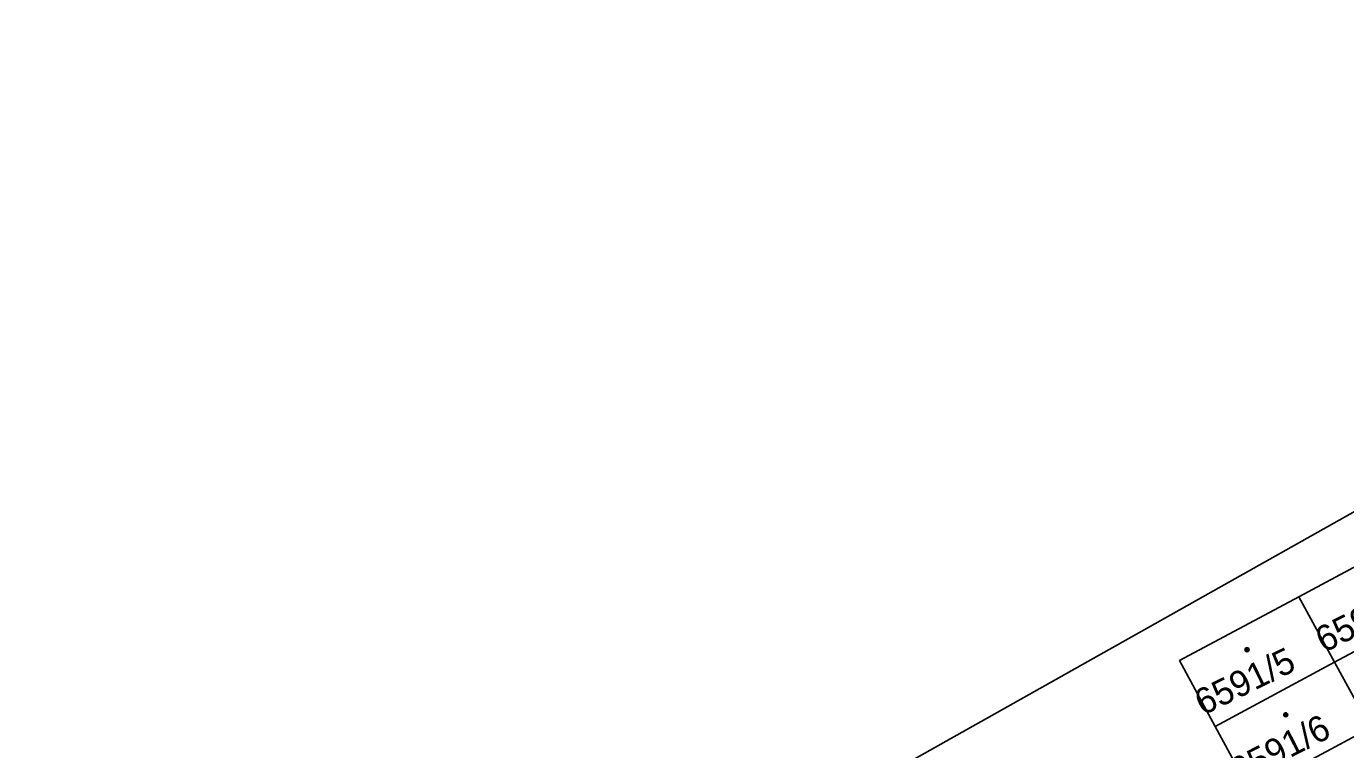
# Model space of a CAD drawing. Extents: x -596233 to -595156, y -1161235 to -1159375.
# Drawn here: x -595680.5 to -595622.2, y -1159475.6 to -1159443.7 of the extents above; entities that cross this region are included whole.
import ezdxf

# ---------------------------------------------------------------- set-up
doc = ezdxf.new("R2010")
doc.units = 0
for name, color, linetype in [('KN_KULTURY', 7, 'Continuous'), ('KN_PARC_CIS_STAV', 7, 'Continuous'), ('KN_PARC_PLOCHA', 7, 'Continuous'), ('parcely_l', 7, 'Continuous')]:
    doc.layers.add(name, color=color, linetype=linetype)

msp = doc.modelspace()

# ---------------------------------------------------------------- linework, layer by layer
at = {"layer": 'KN_KULTURY'}
for centre, radius in [((-595626.53, -1159471.17), 0.09), ((-595626.53, -1159471.17), 0.0398), ((-595624.82, -1159474.04), 0.09), ((-595624.82, -1159474.04), 0.0398)]:
    msp.add_circle(centre, radius, dxfattribs=at)
at = {"layer": 'KN_PARC_PLOCHA'}
for points in [[(-595550.84, -1159425.09), (-595555.33, -1159427.48), (-595566.72, -1159433.94), (-595599.68, -1159452.65), (-595612.06, -1159459.61), (-595647.26, -1159479.39), (-595663.51, -1159487.22), (-595673.64, -1159485.89), (-595677.8, -1159485.25), (-595682.39, -1159481.52), (-595682.91, -1159481.82), (-595719.39, -1159445.16)], [(-595647.26, -1159479.39), (-595612.06, -1159459.61)]]:
    msp.add_lwpolyline(points, dxfattribs=at)
for points in [[(-595624.24, -1159468.83), (-595629.51, -1159471.65), (-595627.94, -1159474.55), (-595626.36, -1159477.45), (-595624.74, -1159480.43), (-595623.31, -1159483.06), (-595621.88, -1159485.68), (-595620.45, -1159488.31), (-595619.02, -1159490.93), (-595617.6, -1159493.56), (-595616.17, -1159496.18), (-595614.55, -1159499.16), (-595609.29, -1159496.27), (-595604.05, -1159493.38), (-595605.66, -1159490.42), (-595607.08, -1159487.81), (-595608.51, -1159485.2), (-595609.93, -1159482.59), (-595611.35, -1159479.98), (-595612.77, -1159477.38), (-595614.19, -1159474.77), (-595615.81, -1159471.8), (-595617.39, -1159468.9), (-595618.97, -1159466.01)], [(-595617.39, -1159468.9), (-595622.66, -1159471.72), (-595624.24, -1159468.83), (-595618.97, -1159466.01)], [(-595622.66, -1159471.72), (-595627.94, -1159474.55), (-595629.51, -1159471.65), (-595624.24, -1159468.83)], [(-595615.81, -1159471.8), (-595621.07, -1159474.62), (-595622.66, -1159471.72), (-595617.39, -1159468.9)], [(-595621.07, -1159474.62), (-595626.36, -1159477.45), (-595627.94, -1159474.55), (-595622.66, -1159471.72)], [(-595619.45, -1159477.59), (-595624.74, -1159480.43), (-595626.36, -1159477.45), (-595621.07, -1159474.62)]]:
    msp.add_lwpolyline(points, close=True, dxfattribs=at)
at = {"layer": 'parcely_l'}
for points in [[(-595663.51, -1159487.22), (-595647.26, -1159479.39), (-595612.06, -1159459.61)], [(-595617.39, -1159468.9), (-595618.97, -1159466.01), (-595624.24, -1159468.83)], [(-595627.94, -1159474.55), (-595629.51, -1159471.65), (-595624.24, -1159468.83)], [(-595624.24, -1159468.83), (-595622.66, -1159471.72)], [(-595622.66, -1159471.72), (-595617.39, -1159468.9)], [(-595622.66, -1159471.72), (-595627.94, -1159474.55)], [(-595622.66, -1159471.72), (-595621.07, -1159474.62)], [(-595626.36, -1159477.45), (-595627.94, -1159474.55)], [(-595621.07, -1159474.62), (-595626.36, -1159477.45)]]:
    msp.add_lwpolyline(points, dxfattribs=at)

# ---------------------------------------------------------------- texts
at = {"layer": 'KN_PARC_CIS_STAV'}
for s, rotation, p in [('6591/7', 26.934953, (-595623.1296, -1159471.3231)), ('6591/5', 26.011467, (-595628.4828, -1159474.0865)), ('6591/6', 27.077536, (-595626.8959, -1159477.1103))]:
    msp.add_text(s, height=1.14, rotation=rotation, dxfattribs=at).set_placement(p)

doc.saveas('drawing.dxf')
